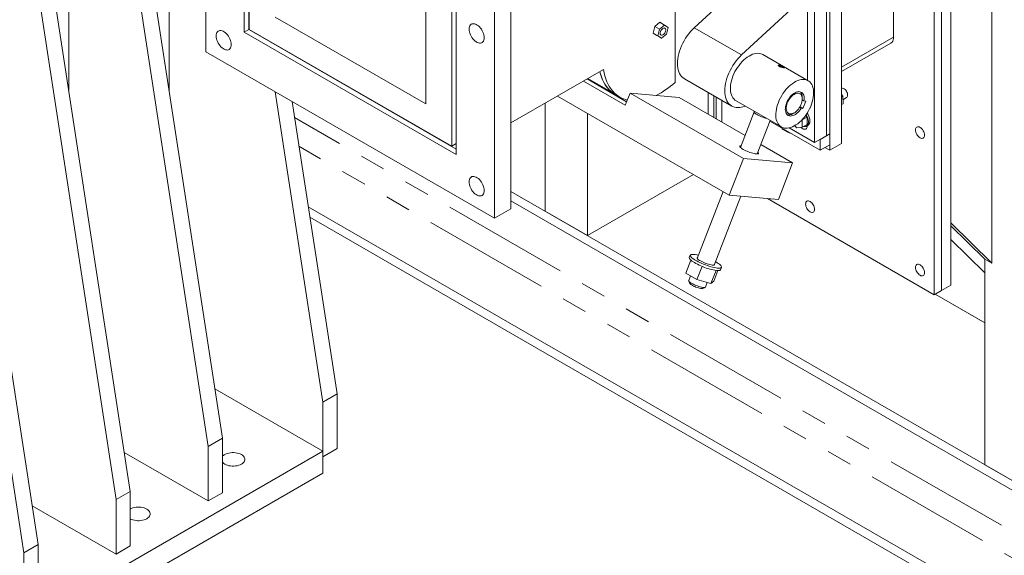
# Model space of a CAD drawing. Header units: millimetres. Extents: x 450 to 25135, y 150 to 17673.
# Tile 277 of 463: x 15679 to 17151, y 9429 to 10230. Entities that reach past the tile are written whole.
import ezdxf

# ---------------------------------------------------------------- set-up
doc = ezdxf.new("R2010")
doc.units = ezdxf.units.MM
doc.linetypes.add('SLD-Centrada-doble', pattern=[12.7, 6.35, -1.27, 1.27, -1.27, 1.27, -1.27])
doc.linetypes.add('SLD-Continua', pattern=[0])
doc.layers.add('OCULTA', color=8, linetype='SLD-Continua')

msp = doc.modelspace()

# ---------------------------------------------------------------- linework, layer by layer
at = {"layer": 'OCULTA', "linetype": 'SLD-Continua', "lineweight": 18, "ltscale": 30}
for p, q in [((17132.7, 10934.4), (17132.7, 9865.9)), ((17132.7, 10934.4), (17132.7, 9865.9)), ((17132.7, 10934.4), (17132.7, 9865.9)), ((17132.7, 10934.4), (17132.7, 9865.9)), ((17132.7, 10934.4), (17132.7, 9865.9)), ((17057.1, 9825.1), (17057.1, 10903)), ((17057.1, 9825.1), (17057.1, 10903)), ((17057.1, 9825.1), (17057.1, 10903)), ((17057.1, 9825.1), (17057.1, 10903)), ((17057.1, 9825.1), (17057.1, 10903)), ((17057.1, 9825.1), (17057.1, 10903)), ((17071.2, 9833.2), (17071.2, 10911.2)), ((17071.2, 9833.2), (17071.2, 10911.2)), ((17071.2, 9833.2), (17071.2, 10911.2)), ((17071.2, 9833.2), (17071.2, 10911.2)), ((17071.2, 9833.2), (17071.2, 10911.2)), ((17046.5, 9818.9), (17046.5, 10896.9)), ((15957.3, 10700.7), (15957.3, 10182.2)), ((16014.5, 10211.7), (16014.5, 10667.8)), ((16021.5, 10671.6), (16021.5, 10215.7)), ((16021.9, 10663.8), (16021.9, 10215.8)), ((15902.4, 10538.1), (15902.4, 10123.5)), ((16658.9, 10136.4), (16658.9, 10535.7)), ((15844, 10504.4), (15981.9, 9604.1)), ((16285.9, 10511.4), (16285.9, 10104.3)), ((15822.8, 10492.2), (15960.7, 9591.9)), ((16324.8, 10488.9), (16324.8, 10041)), ((16331.5, 10484.8), (16331.5, 10028.7)), ((16413.4, 9947.5), (16413.4, 10466.1)), ((16388.7, 9933.2), (16388.7, 10451.8)), ((15752.1, 10124.7), (15752.1, 10439.2)), ((15684.9, 10412.6), (15822.8, 9512.3)), ((15706.1, 10424.8), (15844, 9524.5)), ((16907.9, 10045.2), (16907.9, 10355.5)), ((15568.2, 10345.3), (15706.1, 9445)), ((16885.2, 10342.4), (16885.2, 10056.6)), ((16885.2, 10056.6), (16885.2, 10342.4)), ((16890.2, 10345.3), (16890.2, 10059.5)), ((16890.2, 10035), (16890.2, 10345.3)), ((15547, 10333), (15684.9, 9432.7)), ((16867.6, 10046.4), (16867.6, 10332.2)), ((16985.6, 10204.4), (16985.6, 10335)), ((16786.2, 10309.7), (16687.6, 10218.4)), ((16856.9, 10268.9), (16758.3, 10177.6)), ((16856.9, 10139.6), (16856.9, 10268.9)), ((16285.9, 10104.3), (16060.7, 10234.2)), ((16628.5, 10220.2), (16626.2, 10210.3)), ((16636.1, 10226.5), (16628.5, 10220.2)), ((16635.6, 10216.2), (16628.5, 10220.2)), ((16643.2, 10222.4), (16635.6, 10216.2)), ((16643.2, 10222.4), (16636.1, 10226.5)), ((16648.4, 10218.8), (16643.2, 10222.4)), ((16021.5, 10215.7), (16014.5, 10211.7)), ((16331.5, 10028.7), (16014.5, 10211.7)), ((16021.5, 10215.7), (16028.6, 10211.7)), ((16324.8, 10041), (16021.9, 10215.8)), ((16028.6, 10211.9), (16028.6, 10211.7)), ((16028.6, 10211.9), (16028.6, 10211.7)), ((16331.5, 10036.8), (16028.6, 10211.7)), ((16633.2, 10206.3), (16626.2, 10210.3)), ((16626.2, 10210.3), (16631.4, 10206.7)), ((16638.5, 10202.6), (16631.4, 10206.7)), ((16635.6, 10216.2), (16633.2, 10206.3)), ((16633.2, 10206.3), (16638.5, 10202.6)), ((16638.5, 10202.6), (16646, 10208.9)), ((16646, 10208.9), (16648.4, 10218.8)), ((16907.9, 10152.7), (16981.5, 10195.2)), ((15957.3, 10182.2), (16388.7, 9933.2)), ((16857.9, 10139.1), (16790, 10178.2)), ((16814.3, 10162), (16813.5, 10161.8)), ((16815.3, 10161.4), (16815.5, 10160.8)), ((16816.7, 10160.2), (16817.1, 10161.2)), ((16413.4, 10075.9), (16551.9, 10155.9)), ((16819.4, 10159.2), (16819.8, 10160.1)), ((16822.4, 10158.4), (16821.9, 10159.1)), ((16521.7, 10138.5), (16584.4, 10102.3)), ((16586.4, 10107.5), (16527.3, 10141.7)), ((16528.3, 10142.2), (16569.1, 10118.7)), ((16672.9, 10141.9), (16743.6, 10101.1)), ((16132.2, 9658.2), (16060.7, 10122.5)), ((16569.1, 10118.7), (16576.2, 10114.6)), ((16584.4, 10102.3), (16591.5, 10120.5)), ((16591.5, 10120.5), (16761.2, 10022.6)), ((16664.9, 10113.9), (16591.5, 10120.5)), ((16708.4, 10088.9), (16708.4, 10121.4)), ((16907.9, 10118.5), (16909.8, 10116.1)), ((16153.4, 9670.4), (16086, 10107.9)), ((16464.5, 9944), (16464.5, 10105.4)), ((16464.5, 9944), (16464.5, 10105.4)), ((16464.5, 9944), (16464.5, 10105.4)), ((16464.5, 9944), (16464.5, 10105.4)), ((16464.5, 9944), (16464.5, 10105.4)), ((16740, 9967.9), (16483.1, 10116.1)), ((16664.9, 10113.9), (16763.5, 10057.1)), ((16716.9, 10116.5), (16716.9, 10084)), ((16720.3, 10114.5), (16720.3, 10082)), ((16728.8, 10077.1), (16728.8, 10109.7)), ((16750, 10109), (16817.9, 10069.8)), ((16851.7, 10108.8), (16849.1, 10110.3)), ((16849.2, 10111.8), (16849.2, 10114.2)), ((16854.2, 10108.6), (16849.9, 10097.7)), ((16851.7, 10108.8), (16854.2, 10108.6)), ((16909.8, 10116.1), (16907.9, 10115)), ((16910.1, 10104.6), (16907.9, 10103.3)), ((16909.8, 10116.1), (16910.1, 10104.6)), ((16910, 10110.6), (16915.4, 10113.8)), ((16528.1, 9907.3), (16528.1, 10090.2)), ((16528.1, 9907.3), (16528.1, 10090.2)), ((16528.1, 9907.3), (16528.1, 10090.2)), ((16528.1, 9907.3), (16528.1, 10090.2)), ((16528.1, 9907.3), (16528.1, 10090.2)), ((16777.2, 10092.4), (16756.5, 10039.2)), ((16758.3, 10099.4), (16764.2, 10100.8)), ((16835, 10089.7), (16837.2, 10090.9)), ((16847.4, 10097.9), (16845.2, 10099.2)), ((16849.9, 10097.7), (16845.8, 10100.1)), ((16849.9, 10097.7), (16847.4, 10097.9)), ((16781.7, 10029.4), (16801.1, 10079.4)), ((16800.7, 10078.4), (16876, 10035)), ((16849.2, 10080.6), (16849, 10080.8)), ((16856.3, 10084.7), (16849.2, 10080.6)), ((16849.2, 10069.3), (16849.2, 10080.6)), ((16856.2, 10073.4), (16849.2, 10069.3)), ((16856.3, 10084.7), (16854.2, 10087.2)), ((16856.2, 10073.4), (16856.3, 10084.7)), ((16819, 10067.9), (16819, 10066.5)), ((16829.3, 10061.1), (16819, 10066.5)), ((16829.3, 10062), (16829.3, 10061.1)), ((16830.4, 10061.3), (16829.3, 10061.1)), ((16829.5, 10068.4), (16867.6, 10046.4)), ((16838, 10071.9), (16840.7, 10068.6)), ((16840.7, 10068.6), (16849.2, 10069.3)), ((16855.3, 10071), (16857.4, 10072.2)), ((16856.6, 10071.1), (16856.6, 10071.7)), ((16876, 10051.3), (16890.2, 10059.5)), ((16890.2, 10059.5), (16885.2, 10056.6)), ((16890.2, 10043.1), (16890.2, 10059.5)), ((16324.8, 10041), (16331.5, 10044.9)), ((16787.1, 10043.4), (16834.6, 10016)), ((16867.6, 10046.4), (16885.2, 10056.6)), ((16876, 10035), (16876, 10051.3)), ((16890.2, 10035), (16907.9, 10045.2)), ((16876, 10035), (16890.2, 10043.1)), ((16883.1, 10039), (16890.2, 10035)), ((16761.2, 10022.6), (16740, 9967.9)), ((16834.6, 10016), (16761.2, 10022.6)), ((16834.6, 10016), (16813.4, 9961.3)), ((16686.6, 9998.7), (16528.1, 9907.3)), ((16686.6, 9998.7), (16528.1, 9907.3)), ((16686.6, 9998.7), (16528.1, 9907.3)), ((16686.6, 9998.7), (16528.1, 9907.3)), ((16686.6, 9998.7), (16528.1, 9907.3)), ((19183.1, 8375), (16413.4, 9973.5)), ((16730.9, 9973.1), (16692.1, 9873)), ((19170.7, 8367.9), (16413.4, 9959.2)), ((16717.2, 9863.2), (16757.2, 9966.4)), ((16813.4, 9961.3), (16740, 9967.9)), ((16797.2, 9962.8), (17046.5, 9818.9)), ((19108.3, 8220.2), (16110.3, 9950.4)), ((16413.4, 9947.5), (16388.7, 9933.2)), ((16528.1, 9907.3), (16464.5, 9944)), ((16528.1, 9907.3), (16464.5, 9944)), ((16528.1, 9907.3), (16464.5, 9944)), ((16528.1, 9907.3), (16464.5, 9944)), ((16528.1, 9907.3), (16464.5, 9944)), ((19105.9, 8207.3), (16112.7, 9934.8)), ((17132.7, 9865.9), (17071.2, 9926.4)), ((17132.7, 9865.9), (17071.2, 9926.4)), ((17132.7, 9865.9), (17071.2, 9926.4)), ((17132.7, 9865.9), (17071.2, 9926.4)), ((17132.7, 9865.9), (17071.2, 9926.4)), ((17122.1, 9872), (17071.2, 9922.1)), ((17122.1, 9872), (17071.2, 9922.1)), ((17122.1, 9872), (17071.2, 9922.1)), ((17122.1, 9872), (17071.2, 9922.1)), ((17122.1, 9872), (17071.2, 9922.1)), ((17122.1, 9872), (17071.2, 9922.1)), ((17122.1, 9872), (17071.2, 9922.1)), ((17122.1, 9872), (17071.2, 9922.1)), ((17122.1, 9872), (17071.2, 9922.1)), ((17122.1, 9872), (17071.2, 9922.1)), ((17122.1, 9851.4), (17071.2, 9901.5)), ((17122.1, 9851.4), (17071.2, 9901.5)), ((17122.1, 9851.4), (17071.2, 9901.5)), ((17122.1, 9851.4), (17071.2, 9901.5)), ((17122.1, 9851.4), (17071.2, 9901.5)), ((16682.4, 9870.6), (16674.8, 9851.1)), ((16681.6, 9877.9), (16680.2, 9874.3)), ((17122.1, 9872), (17122.1, 9564.5)), ((17122.1, 9872), (17122.1, 9564.5)), ((17122.1, 9872), (17122.1, 9564.5)), ((17122.1, 9872), (17122.1, 9564.5)), ((17122.1, 9872), (17122.1, 9564.5)), ((17132.7, 9865.9), (17122.1, 9872)), ((17132.7, 9865.9), (17122.1, 9872)), ((17132.7, 9865.9), (17122.1, 9872)), ((17132.7, 9865.9), (17122.1, 9872)), ((17132.7, 9865.9), (17122.1, 9872)), ((16699.2, 9861.2), (16691.5, 9841.5)), ((16720.1, 9855.1), (16712.5, 9835.5)), ((16722.8, 9854.9), (16716.7, 9839.2)), ((16726.8, 9856.2), (16728.2, 9859.8)), ((16674.8, 9851.1), (16691.5, 9841.5)), ((16682, 9847), (16679.3, 9840)), ((16679.3, 9839.3), (16681, 9835.7)), ((16691.5, 9841.5), (16712.5, 9835.5)), ((16704.4, 9830.2), (16707.1, 9837)), ((16712.5, 9835.5), (16716.7, 9839.2)), ((16700.2, 9828.2), (16703.9, 9829.8)), ((17046.5, 9818.9), (17057.1, 9825.1)), ((17057.1, 9825.1), (17071.2, 9833.2)), ((17057.1, 9825.1), (17071.2, 9833.2)), ((17057.1, 9825.1), (17071.2, 9833.2)), ((17057.1, 9825.1), (17071.2, 9833.2)), ((17057.1, 9825.1), (17071.2, 9833.2)), ((17047.7, 9819.7), (17122.1, 9776.7)), ((17047.7, 9819.7), (17122.1, 9776.7)), ((17047.7, 9819.7), (17122.1, 9776.7)), ((17047.7, 9819.7), (17122.1, 9776.7)), ((17047.7, 9819.7), (17122.1, 9776.7)), ((17122.1, 9776.7), (17047.7, 9819.7)), ((17047.7, 9819.7), (17119.6, 9778.1)), ((17122.1, 9776.7), (17047.7, 9819.7)), ((16132.2, 9584.7), (15970.6, 9677.9)), ((16153.4, 9670.4), (16132.2, 9658.2)), ((16153.4, 9588.8), (16153.4, 9670.4)), ((16132.2, 9576.5), (16132.2, 9658.2)), ((15981.9, 9604.1), (15960.7, 9591.9)), ((15981.9, 9604.1), (15981.9, 9522.4)), ((15960.7, 9591.9), (15960.7, 9510.2)), ((16153.4, 9588.8), (16132.2, 9576.5)), ((15177.6, 9033.7), (16132.2, 9584.7)), ((15960.7, 9510.2), (15835.1, 9582.7)), ((16132.2, 9584.7), (16132.2, 9552)), ((17122.1, 9564.5), (17185.8, 9527.8)), ((17122.1, 9564.5), (17185.8, 9527.8)), ((17122.1, 9564.5), (17185.8, 9527.8)), ((17122.1, 9564.5), (17185.8, 9527.8)), ((17122.1, 9564.5), (17185.8, 9527.8)), ((15177.6, 9001.1), (16132.2, 9552)), ((15844, 9524.5), (15822.8, 9512.3)), ((15844, 9524.5), (15844, 9442.9)), ((15981.9, 9522.4), (15960.7, 9510.2)), ((15822.8, 9430.6), (15697.2, 9503.1)), ((15822.8, 9512.3), (15822.8, 9430.6)), ((15706.1, 9445), (15684.9, 9432.7)), ((15706.1, 9445), (15706.1, 9363.3)), ((15844, 9442.9), (15822.8, 9430.6)), ((15684.9, 9432.7), (15684.9, 9351))]:
    msp.add_line(p, q, dxfattribs=at)
at = {"layer": 'OCULTA', "linetype": 'SLD-Centrada-doble', "lineweight": 18, "ltscale": 30}
for p, q in [((16758.3, 10177.6), (16687.6, 10218.4)), ((16907.9, 10159.5), (16985.6, 10204.4)), ((19126.8, 8331.1), (16089.7, 10083.9)), ((19098.5, 8308.2), (16096.3, 10040.9))]:
    msp.add_line(p, q, dxfattribs=at)
at = {"layer": 'OCULTA', "linetype": 'SLD-Continua', "lineweight": 18, "ltscale": 30, "flags": 128}
for points in [[(16373.4, 10203.3), (16373.3, 10205.3), (16372.9, 10207.5), (16372.3, 10209.6), (16371.5, 10211.8), (16370.4, 10213.9), (16369.2, 10216), (16367.8, 10217.9), (16366.3, 10219.6), (16364.7, 10221.1), (16363, 10222.4), (16361.3, 10223.4), (16359.6, 10224), (16358, 10224.4), (16356.5, 10224.4), (16355.1, 10224.1), (16353.8, 10223.5), (16352.8, 10222.6), (16351.9, 10221.4), (16351.3, 10219.9), (16350.9, 10218.3), (16350.8, 10216.4), (16350.9, 10214.4), (16351.3, 10212.2), (16351.9, 10210.1), (16352.8, 10207.9), (16353.8, 10205.7), (16355.1, 10203.7), (16356.5, 10201.8), (16358, 10200.1), (16359.6, 10198.6), (16361.3, 10197.3), (16363, 10196.3), (16364.7, 10195.7), (16366.3, 10195.3), (16367.8, 10195.3), (16369.2, 10195.6), (16370.4, 10196.2), (16371.5, 10197.1), (16372.3, 10198.3), (16372.9, 10199.8), (16373.3, 10201.4), (16373.4, 10203.3)], [(15995.1, 10193), (15995, 10195), (15994.6, 10197.1), (15994, 10199.3), (15993.2, 10201.5), (15992.1, 10203.6), (15990.9, 10205.7), (15989.5, 10207.6), (15988, 10209.3), (15986.4, 10210.8), (15984.7, 10212.1), (15983, 10213), (15981.3, 10213.7), (15979.7, 10214.1), (15978.2, 10214.1), (15976.8, 10213.8), (15975.5, 10213.2), (15974.5, 10212.3), (15973.6, 10211.1), (15973, 10209.6), (15972.6, 10207.9), (15972.5, 10206.1), (15972.6, 10204), (15973, 10201.9), (15973.6, 10199.7), (15974.5, 10197.6), (15975.5, 10195.4), (15976.8, 10193.4), (15978.2, 10191.5), (15979.7, 10189.7), (15981.3, 10188.2), (15983, 10187), (15984.7, 10186), (15986.4, 10185.3), (15988, 10185), (15989.5, 10184.9), (15990.9, 10185.2), (15992.1, 10185.8), (15993.2, 10186.8), (15994, 10188), (15994.6, 10189.4), (15995, 10191.1), (15995.1, 10193)], [(16639.5, 10207.1), (16640.6, 10207.5), (16641.6, 10208.2), (16642.6, 10209.2), (16643.5, 10210.3), (16644.3, 10211.6), (16644.8, 10213), (16645, 10214.4), (16645, 10215.6), (16644.8, 10216.6), (16644.3, 10217.4), (16643.5, 10217.9), (16642.6, 10218), (16641.6, 10217.8), (16640.5, 10217.3), (16639.5, 10216.4), (16638.5, 10215.3), (16637.7, 10214.1), (16637.1, 10212.7), (16636.7, 10211.4), (16636.6, 10210.1), (16636.7, 10208.9), (16637.1, 10208), (16637.7, 10207.4), (16638.6, 10207.1), (16639.5, 10207.1)], [(16687.6, 10218.4), (16684.8, 10215.6), (16682, 10212.6), (16679.4, 10209.4), (16676.9, 10206), (16674.6, 10202.5), (16672.4, 10198.8), (16670.4, 10195.1), (16668.6, 10191.3), (16667, 10187.4), (16665.7, 10183.5), (16664.5, 10179.6), (16663.6, 10175.8), (16663, 10172), (16662.6, 10168.4), (16662.5, 10164.8), (16662.6, 10161.4), (16663, 10158.2), (16663.6, 10155.2), (16664.5, 10152.4), (16665.7, 10149.8), (16667, 10147.5), (16668.6, 10145.4), (16670.4, 10143.7), (16672.4, 10142.2), (16672.9, 10141.9)], [(16981.5, 10195.2), (16982.2, 10195.7), (16983.4, 10196.8), (16984.4, 10198.3), (16985.1, 10200.1), (16985.5, 10202.1), (16985.6, 10204.4)], [(16758.3, 10177.6), (16755.5, 10174.8), (16752.7, 10171.8), (16750.1, 10168.6), (16747.6, 10165.2), (16745.3, 10161.7), (16743.1, 10158), (16741.1, 10154.3), (16739.3, 10150.5), (16737.7, 10146.6), (16736.4, 10142.7), (16735.2, 10138.8), (16734.4, 10135), (16733.7, 10131.2), (16733.3, 10127.6), (16733.2, 10124), (16733.3, 10120.6), (16733.7, 10117.4), (16734.4, 10114.4), (16735.2, 10111.5), (16736.4, 10109), (16737.7, 10106.6), (16739.3, 10104.6), (16741.1, 10102.8), (16743.1, 10101.4), (16745.3, 10100.3), (16747.6, 10099.4), (16750.1, 10098.9), (16752.7, 10098.8), (16755.5, 10098.9), (16758.3, 10099.4)], [(16745.5, 10145.8), (16746.9, 10149.2), (16748.5, 10152.6), (16750.4, 10155.8), (16752.4, 10159), (16754.5, 10162), (16756.8, 10164.9), (16759.2, 10167.6), (16761.7, 10170.1), (16764.3, 10172.3), (16766.9, 10174.3), (16769.5, 10176), (16772.2, 10177.4), (16774.8, 10178.6), (16777.4, 10179.4), (16779.9, 10179.9), (16782.4, 10180.1), (16784.7, 10180), (16786.9, 10179.5), (16788.9, 10178.8), (16790, 10178.2)], [(16821.6, 10158.4), (16820.4, 10158.6), (16818.9, 10158.9), (16817.3, 10159.4), (16815.8, 10160), (16814.5, 10160.7), (16813.7, 10161.4), (16813.3, 10162), (16813.5, 10162.4), (16814.2, 10162.5), (16815.3, 10162.4), (16816.6, 10162), (16818.2, 10161.4), (16819.7, 10160.6), (16821, 10159.9), (16822, 10159.3), (16822.6, 10158.8), (16822.7, 10158.5), (16822.2, 10158.4), (16821.6, 10158.4)], [(16821.9, 10158.7), (16821.9, 10158.9), (16821.6, 10159.3), (16821, 10159.8), (16820.1, 10160.3), (16819, 10160.8), (16817.9, 10161.3), (16816.7, 10161.7), (16815.6, 10161.9), (16814.8, 10162), (16814.2, 10162), (16814, 10161.8), (16814.1, 10161.5), (16814.6, 10161), (16815.4, 10160.5), (16816.4, 10160), (16817.5, 10159.5), (16818.7, 10159.1), (16819.8, 10158.8), (16820.8, 10158.6), (16821.5, 10158.5), (16821.9, 10158.7)], [(16815.3, 10161.4), (16815.3, 10161.3), (16815.3, 10161.2), (16815.3, 10161.1), (16815.4, 10161), (16815.6, 10160.9), (16815.8, 10160.7), (16816, 10160.6), (16816.2, 10160.4)], [(16817.1, 10161.2), (16816.2, 10161), (16815.7, 10161.1), (16815.3, 10161.4)], [(16546.2, 10152.6), (16546.4, 10152.1), (16547.6, 10147.6), (16549.1, 10143.3), (16550.8, 10139.3), (16552.8, 10135.5), (16555, 10132), (16557.4, 10128.8), (16560, 10125.8), (16562.8, 10123.2), (16565.8, 10120.8), (16569, 10118.7), (16569.1, 10118.7)], [(16546.2, 10152.6), (16546.8, 10150.3), (16548.2, 10145.8), (16549.8, 10141.6), (16551.7, 10137.6), (16553.8, 10133.9), (16556.1, 10130.4), (16558.6, 10127.3), (16561.4, 10124.4), (16564.4, 10121.8), (16567.6, 10119.6), (16569.1, 10118.7)], [(16551.9, 10155.9), (16552.8, 10151), (16553.9, 10146.2), (16555.3, 10141.8), (16556.9, 10137.5), (16558.7, 10133.5), (16560.8, 10129.8), (16563.2, 10126.4), (16565.7, 10123.2), (16568.5, 10120.3), (16571.5, 10117.8), (16574.7, 10115.5), (16578, 10113.6), (16581.6, 10112), (16585.3, 10110.7), (16587.4, 10110.1)], [(16820.6, 10159.2), (16820.7, 10159.3), (16820.7, 10159.3), (16820.6, 10159.4), (16820.5, 10159.6), (16820.4, 10159.7), (16820.2, 10159.8), (16820, 10160), (16819.8, 10160.1)], [(16820.6, 10159.2), (16820.1, 10159.3), (16819.9, 10159.7), (16819.8, 10160.1)], [(16750, 10109), (16748.3, 10110.1), (16746.7, 10111.7), (16745.3, 10113.4), (16744.1, 10115.5), (16743.1, 10117.8), (16742.4, 10120.4), (16741.9, 10123.1), (16741.7, 10126), (16741.7, 10129.1), (16742, 10132.3), (16742.5, 10135.6), (16743.3, 10139), (16744.3, 10142.4), (16745.5, 10145.8)], [(16813.4, 10106.6), (16814.8, 10110), (16816.4, 10113.4), (16818.3, 10116.7), (16820.2, 10119.8), (16822.4, 10122.9), (16824.7, 10125.7), (16827.1, 10128.4), (16829.6, 10130.9), (16832.2, 10133.1), (16834.8, 10135.1), (16837.4, 10136.8), (16840.1, 10138.3), (16842.7, 10139.4), (16845.3, 10140.2), (16847.8, 10140.7), (16850.2, 10140.9), (16852.6, 10140.8), (16854.8, 10140.4), (16856.8, 10139.6), (16858.7, 10138.5), (16860.4, 10137.2), (16861.9, 10135.5), (16863.2, 10133.6), (16864.3, 10131.4), (16865.1, 10129), (16865.7, 10126.3), (16866, 10123.5), (16866.1, 10120.5), (16866, 10117.3), (16865.6, 10114.1), (16865, 10110.8), (16864.1, 10107.4), (16863, 10103.9), (16861.7, 10100.5), (16860.1, 10097.1), (16858.4, 10093.8), (16856.5, 10090.6), (16854.4, 10087.5), (16852.2, 10084.5), (16849.8, 10081.8), (16847.4, 10079.2), (16844.9, 10076.8), (16842.3, 10074.7), (16839.6, 10072.8), (16837, 10071.3), (16834.3, 10070), (16831.7, 10069), (16829.2, 10068.3), (16826.7, 10068), (16824.3, 10067.9), (16822, 10068.2), (16819.9, 10068.8), (16817.9, 10069.7), (16816.1, 10071), (16814.5, 10072.5), (16813.1, 10074.3), (16812, 10076.3), (16811, 10078.6), (16810.3, 10081.2), (16809.8, 10083.9), (16809.6, 10086.8), (16809.6, 10089.9), (16809.9, 10093.1), (16810.4, 10096.4), (16811.2, 10099.8), (16812.1, 10103.2), (16813.4, 10106.6)], [(16847.4, 10097.9), (16845.9, 10095.7), (16844.3, 10093.6), (16842.5, 10091.7), (16840.7, 10090.1), (16838.8, 10088.7), (16836.9, 10087.6), (16835, 10086.8), (16833.2, 10086.3), (16831.4, 10086.2), (16829.8, 10086.4), (16828.3, 10086.9), (16827, 10087.7), (16825.9, 10088.9), (16825, 10090.3), (16824.3, 10092), (16823.9, 10093.9), (16823.7, 10096), (16823.8, 10098.2), (16824.2, 10100.6), (16824.8, 10103.1), (16825.6, 10105.5), (16826.7, 10108), (16827.9, 10110.3), (16829.4, 10112.6), (16831, 10114.7), (16832.7, 10116.7), (16834.5, 10118.4), (16836.4, 10119.8), (16838.3, 10121), (16840.2, 10121.9), (16842.1, 10122.4), (16843.9, 10122.7), (16845.5, 10122.6), (16847.1, 10122.1), (16848.4, 10121.4), (16849.6, 10120.3), (16850.6, 10118.9), (16851.3, 10117.3), (16851.8, 10115.5), (16852, 10113.4), (16852, 10111.2), (16851.7, 10108.8)], [(16826.7, 10105.8), (16826, 10103.5), (16825.5, 10101.3), (16825.2, 10099.1), (16825.2, 10097.1), (16825.4, 10095.2), (16825.9, 10093.5), (16826.6, 10092.1), (16827.5, 10090.9), (16828.7, 10090.1), (16830, 10089.5), (16831.5, 10089.3), (16833.1, 10089.4), (16834.8, 10089.9), (16836.6, 10090.6), (16838.3, 10091.7), (16840, 10093), (16841.7, 10094.6), (16843.3, 10096.4), (16844.7, 10098.4), (16846, 10100.5), (16847.1, 10102.8), (16848, 10105), (16848.6, 10107.3), (16849, 10109.5), (16849.2, 10111.6), (16849.1, 10113.6), (16848.7, 10115.3), (16848.1, 10116.9), (16847.3, 10118.2), (16846.2, 10119.2), (16845, 10119.9), (16843.5, 10120.3), (16842, 10120.3), (16840.3, 10120.1), (16838.6, 10119.5), (16836.9, 10118.5), (16835.1, 10117.3), (16833.4, 10115.9), (16831.8, 10114.2), (16830.3, 10112.2), (16828.9, 10110.2), (16827.7, 10108), (16826.7, 10105.8)], [(16907.9, 10127.8), (16908.4, 10128), (16909.5, 10127.9), (16910.7, 10127.6), (16911.9, 10126.9), (16913.1, 10125.9), (16914.2, 10124.7)], [(16914.2, 10124.7), (16915.2, 10123.3), (16916, 10121.8), (16916.6, 10120.2), (16917, 10118.6), (16917, 10117.2), (16916.9, 10115.9), (16916.4, 10114.8), (16915.8, 10114), (16915.4, 10113.8)], [(16777.8, 10092.9), (16777.4, 10092.8), (16777.2, 10092.4), (16777.2, 10091.8), (16777.6, 10091.2), (16778.4, 10090.4), (16779.4, 10089.6), (16780.7, 10088.8), (16782.3, 10087.8), (16784.1, 10086.9), (16786, 10086), (16788.1, 10085.2), (16790.2, 10084.4), (16792.2, 10083.7), (16794.2, 10083.1), (16795.3, 10082.8)], [(16858.1, 10080.5), (16858.3, 10078.5), (16858.3, 10076.7), (16858, 10075), (16857.5, 10073.5), (16856.8, 10072.3), (16855.8, 10071.3), (16854.7, 10070.7), (16853.3, 10070.3), (16851.9, 10070.3), (16851.1, 10070.4)], [(16860.3, 10081.7), (16860.5, 10079.8), (16860.4, 10077.9), (16860.2, 10076.2), (16859.6, 10074.7), (16858.9, 10073.5), (16857.9, 10072.6), (16857.4, 10072.2)], [(16847.4, 10069.2), (16848.6, 10068.1), (16849.9, 10067.2), (16851.2, 10066.6), (16852.4, 10066.3), (16853.6, 10066.4), (16854.6, 10066.7), (16855.5, 10067.4), (16856.1, 10068.4), (16856.5, 10069.7), (16856.6, 10071.1)], [(17032, 10057.6), (17031.8, 10059.2), (17031.4, 10060.9), (17030.8, 10062.6), (17030, 10064.2), (17029, 10065.8), (17027.8, 10067.2), (17026.6, 10068.3), (17025.2, 10069.2), (17023.9, 10069.8), (17022.7, 10070.1), (17021.5, 10070.1), (17020.5, 10069.7), (17019.7, 10069), (17019, 10068), (17018.7, 10066.8), (17018.5, 10065.3), (17018.7, 10063.8), (17019, 10062.1), (17019.7, 10060.4), (17020.5, 10058.7), (17021.5, 10057.2), (17022.7, 10055.8), (17023.9, 10054.6), (17025.2, 10053.7), (17026.6, 10053.1), (17027.8, 10052.8), (17029, 10052.9), (17030, 10053.2), (17030.8, 10053.9), (17031.4, 10054.9), (17031.8, 10056.2), (17032, 10057.6)], [(16757.5, 10041.8), (16757.2, 10041.8), (16756.4, 10041.6), (16755.8, 10041.3), (16755.6, 10040.9), (16755.7, 10040.3), (16756.1, 10039.6), (16756.9, 10038.9), (16758, 10038), (16759.3, 10037.1), (16760.8, 10036.2), (16762.6, 10035.3), (16764.6, 10034.3), (16766.6, 10033.4), (16768.7, 10032.6), (16770.9, 10031.8), (16773, 10031.1), (16775.1, 10030.5), (16777, 10030), (16778.7, 10029.7), (16780.2, 10029.5)], [(16780.2, 10029.5), (16781.5, 10029.4), (16782.5, 10029.5), (16783.2, 10029.8), (16783.6, 10030.1), (16783.6, 10030.6), (16783.4, 10031.2), (16782.8, 10032), (16782.7, 10032)], [(16373.4, 9974.7), (16373.3, 9976.7), (16372.9, 9978.8), (16372.3, 9981), (16371.5, 9983.2), (16370.4, 9985.3), (16369.2, 9987.3), (16367.8, 9989.2), (16366.3, 9991), (16364.7, 9992.5), (16363, 9993.7), (16361.3, 9994.7), (16359.6, 9995.4), (16358, 9995.7), (16356.5, 9995.8), (16355.1, 9995.5), (16353.8, 9994.9), (16352.8, 9993.9), (16351.9, 9992.7), (16351.3, 9991.3), (16350.9, 9989.6), (16350.8, 9987.7), (16350.9, 9985.7), (16351.3, 9983.6), (16351.9, 9981.4), (16352.8, 9979.2), (16353.8, 9977.1), (16355.1, 9975), (16356.5, 9973.1), (16358, 9971.4), (16359.6, 9969.9), (16361.3, 9968.6), (16363, 9967.7), (16364.7, 9967), (16366.3, 9966.6), (16367.8, 9966.6), (16369.2, 9966.9), (16370.4, 9967.5), (16371.5, 9968.4), (16372.3, 9969.6), (16372.9, 9971.1), (16373.3, 9972.8), (16373.4, 9974.7)], [(16867.6, 9946.7), (16867.4, 9948.3), (16867, 9949.9), (16866.4, 9951.6), (16865.6, 9953.3), (16864.6, 9954.9), (16863.4, 9956.2), (16862.1, 9957.4), (16860.8, 9958.3), (16859.5, 9958.9), (16858.3, 9959.2), (16857.1, 9959.2), (16856.1, 9958.8), (16855.3, 9958.1), (16854.6, 9957.1), (16854.3, 9955.9), (16854.1, 9954.4), (16854.3, 9952.8), (16854.6, 9951.2), (16855.3, 9949.5), (16856.1, 9947.8), (16857.1, 9946.3), (16858.3, 9944.9), (16859.5, 9943.7), (16860.8, 9942.8), (16862.1, 9942.2), (16863.4, 9941.9), (16864.6, 9942), (16865.6, 9942.3), (16866.4, 9943), (16867, 9944), (16867.4, 9945.2), (16867.6, 9946.7)], [(16680.2, 9874.3), (16680.1, 9873.8), (16680.3, 9873.1), (16680.8, 9872.3), (16681.6, 9871.3), (16682.7, 9870.3), (16684.1, 9869.2), (16685.8, 9868.1), (16687.7, 9866.9), (16689.9, 9865.7), (16692.2, 9864.4), (16694.7, 9863.2), (16697.3, 9862), (16700.1, 9860.9), (16702.8, 9859.8), (16705.6, 9858.8), (16708.3, 9857.9), (16711, 9857.1), (16713.6, 9856.4), (16716, 9855.9), (16718.2, 9855.4), (16720.3, 9855.1)], [(16693.9, 9877.9), (16693.6, 9878), (16691.3, 9878.5), (16689.1, 9878.8), (16687.2, 9879.1), (16685.5, 9879.2), (16684.1, 9879.1), (16683, 9878.9), (16682.2, 9878.6), (16681.7, 9878.1), (16681.5, 9877.5), (16681.7, 9876.7), (16682.2, 9875.9), (16683, 9875), (16684.1, 9873.9), (16685.5, 9872.9), (16687.2, 9871.7), (16689.1, 9870.5), (16691.3, 9869.3), (16693.6, 9868.1), (16696.1, 9866.9), (16698.8, 9865.7), (16701.5, 9864.6), (16704.2, 9863.5), (16707, 9862.5), (16709.7, 9861.6), (16712.4, 9860.8), (16715, 9860.1), (16717.4, 9859.5), (16719.7, 9859.1), (16721.7, 9858.8), (16721.7, 9858.8)], [(16692.6, 9874.5), (16692.1, 9874.2), (16691.8, 9873.8), (16691.9, 9873.3), (16692.3, 9872.6), (16693.1, 9871.9), (16694.1, 9871.1), (16695.4, 9870.2), (16697, 9869.3), (16698.8, 9868.3), (16700.7, 9867.4), (16702.8, 9866.5), (16704.9, 9865.7), (16707, 9865), (16709, 9864.4), (16710.9, 9863.8), (16712.7, 9863.4), (16714.3, 9863.2)], [(16721.7, 9858.8), (16723.5, 9858.6), (16725.1, 9858.6), (16726.3, 9858.7), (16727.3, 9859), (16727.9, 9859.4), (16728.3, 9859.9), (16728.3, 9860.6), (16727.9, 9861.4), (16727.3, 9862.3), (16726.3, 9863.3), (16725.1, 9864.3), (16723.5, 9865.4), (16721.7, 9866.6), (16719.7, 9867.8), (16719.1, 9868.1)], [(16714.3, 9863.2), (16715.7, 9863.1), (16716.7, 9863.1), (16717.5, 9863.3), (16717.9, 9863.7), (16718, 9864.2), (16717.8, 9864.7)], [(16720.3, 9855.1), (16722.1, 9854.9), (16723.6, 9854.9), (16724.9, 9855.1), (16725.9, 9855.3), (16726.5, 9855.7), (16726.8, 9856.2)], [(17032, 9851.8), (17031.8, 9853.4), (17031.4, 9855.1), (17030.8, 9856.8), (17030, 9858.4), (17029, 9860), (17027.8, 9861.4), (17026.6, 9862.5), (17025.2, 9863.4), (17023.9, 9864), (17022.7, 9864.3), (17021.5, 9864.3), (17020.5, 9863.9), (17019.7, 9863.2), (17019, 9862.2), (17018.7, 9861), (17018.5, 9859.6), (17018.7, 9858), (17019, 9856.3), (17019.7, 9854.6), (17020.5, 9852.9), (17021.5, 9851.4), (17022.7, 9850), (17023.9, 9848.8), (17025.2, 9847.9), (17026.6, 9847.3), (17027.8, 9847), (17029, 9847.1), (17030, 9847.4), (17030.8, 9848.1), (17031.4, 9849.1), (17031.8, 9850.4), (17032, 9851.8)], [(16679.3, 9840), (16679.2, 9839.9), (16679.3, 9839.4), (16679.7, 9838.8), (16680.4, 9838), (16681.5, 9837.2), (16682.8, 9836.3), (16684.4, 9835.4), (16686.2, 9834.5), (16688.1, 9833.6), (16690.1, 9832.7), (16692.2, 9831.9), (16694.3, 9831.2), (16696.3, 9830.6), (16698.2, 9830.2), (16699.9, 9829.8), (16701.4, 9829.6), (16702.6, 9829.6), (16703.6, 9829.7), (16704.2, 9829.9), (16704.4, 9830.2)], [(16681, 9835.7), (16681.2, 9835.4), (16681.7, 9834.8), (16682.6, 9834.1), (16683.7, 9833.4), (16685.1, 9832.6), (16686.6, 9831.8), (16688.3, 9831), (16690.1, 9830.3), (16691.9, 9829.6), (16693.7, 9829.1), (16695.4, 9828.6), (16696.9, 9828.3), (16698.2, 9828.1), (16699.3, 9828.1), (16700, 9828.2), (16700.2, 9828.2)], [(15981.9, 9568.2), (15982.5, 9567.6), (15983.8, 9566.4), (15985.4, 9565.3), (15987.3, 9564.4), (15989.4, 9563.6), (15991.7, 9563), (15994.1, 9562.6), (15996.6, 9562.4), (15999.1, 9562.4), (16001.5, 9562.6), (16003.9, 9563), (16006.2, 9563.6), (16008.3, 9564.4), (16010.2, 9565.3), (16011.8, 9566.4), (16013.2, 9567.6), (16014.2, 9568.9), (16014.9, 9570.3), (16015.3, 9571.7), (16015.3, 9573.2), (16014.9, 9574.6), (16014.2, 9576), (16013.2, 9577.3), (16011.8, 9578.5), (16010.2, 9579.6), (16008.3, 9580.5), (16006.2, 9581.3), (16003.9, 9581.9), (16001.5, 9582.3), (15999.1, 9582.5), (15996.6, 9582.5), (15994.1, 9582.3), (15991.7, 9581.9), (15989.4, 9581.3), (15987.3, 9580.5), (15985.4, 9579.6)], [(15844, 9483.7), (15845.9, 9482.7), (15848, 9482), (15850.3, 9481.4), (15852.7, 9481), (15855.1, 9480.7), (15857.6, 9480.7), (15860.1, 9481), (15862.5, 9481.4), (15864.8, 9482), (15866.9, 9482.7), (15868.8, 9483.7), (15870.4, 9484.8), (15871.8, 9486), (15872.8, 9487.3), (15873.5, 9488.7), (15873.8, 9490.1), (15873.8, 9491.5), (15873.5, 9493), (15872.8, 9494.4), (15871.8, 9495.7), (15870.4, 9496.9), (15868.8, 9498), (15866.9, 9498.9), (15864.8, 9499.7), (15862.5, 9500.3), (15860.1, 9500.7), (15857.6, 9500.9), (15855.1, 9500.9), (15852.7, 9500.7), (15850.3, 9500.3), (15848, 9499.7), (15845.9, 9498.9), (15844, 9498)]]:
    msp.add_lwpolyline(points, dxfattribs=at)
at = {"layer": 'OCULTA', "linetype": 'SLD-Continua', "lineweight": 18, "ltscale": 900}
for centre, radius, start, end in [((16816, 10158.7), 2.76, 66.1492, 103.6062), ((16813.7, 10149.3), 12.4, 60.8503, 74.1076), ((16819.5, 10163.1), 3.02, 219.1138, 275.8441), ((16822.3, 10171.3), 12.4, 240.8503, 254.1076), ((16820, 10161.9), 2.76, 246.1492, 283.6062), ((16571, 10235.1), 132.2, 296.7179, 311.6654), ((16838.1, 10115), 11.1, 356.1539, 42.0708), ((16828.9, 10098.9), 11, 257.8042, 304.0063), ((16834.8, 10076.3), 23.7, 10.198, 31.0006), ((16836.6, 10077.4), 24, 10.3034, 33.7141), ((15991.3, 9569), 12.1, 118.7699, 140.6285)]:
    msp.add_arc(centre, radius, start, end, dxfattribs=at)

doc.saveas('drawing.dxf')
